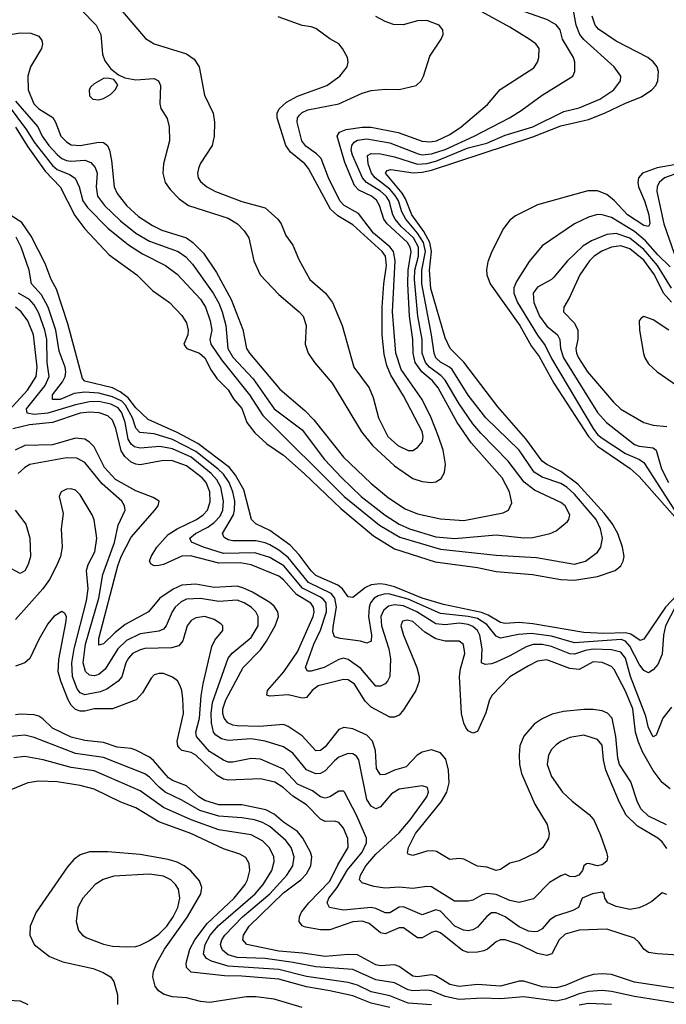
# Model space of a CAD drawing. Header units: inches. Extents: x 1308407 to 1441228, y 959628 to 1036311.
# Tile 570 of 656: x 1384588 to 1387387, y 1003131 to 1007394. Entities that reach past the tile are written whole.
import ezdxf

# ---------------------------------------------------------------- set-up
doc = ezdxf.new("R2010")
doc.units = ezdxf.units.IN
doc.header["$MEASUREMENT"] = 0
doc.layers.add('B3080', color=7, linetype='Continuous')

msp = doc.modelspace()

# ---------------------------------------------------------------- linework, layer by layer
at = {"layer": 'B3080', "color": 5}
for points, elevation in [([(1384533.9, 1007030), (1384617.3, 1006917.3), (1384650, 1006863.4), (1384730, 1006763.2), (1384750, 1006745.8), (1384803.7, 1006723.7), (1384827.4, 1006707.4), (1384845.9, 1006670), (1384861, 1006610), (1384880.7, 1006580.7), (1384970, 1006491.2), (1385059.5, 1006419.5), (1385119.8, 1006379.8), (1385218.3, 1006330), (1385270, 1006291.7), (1385370, 1006184.6), (1385391.5, 1006150), (1385412.5, 1006090), (1385419.5, 1006050), (1385411.4, 1006010), (1385415, 1005990), (1385461.3, 1005921.3), (1385583.2, 1005770), (1385640.7, 1005680.7), (1385993.2, 1005330), (1386145.9, 1005205.9), (1386233.1, 1005153.1), (1386410, 1005102.2), (1386650, 1005075), (1386825.5, 1005065.5), (1386990, 1005036.9), (1387037.4, 1005050), (1387090, 1005088.7), (1387103.6, 1005110), (1387110.3, 1005150), (1387102.7, 1005190), (1387083, 1005230), (1386990, 1005339.3), (1386956.3, 1005370), (1386930, 1005385.8), (1386850, 1005414.1), (1386815.3, 1005435.3), (1386750, 1005530.4), (1386606.2, 1005670), (1386530, 1005768.9), (1386459.5, 1005879.5), (1386448.9, 1005890), (1386410, 1005911.4), (1386389.9, 1005930), (1386382.1, 1005950), (1386371.2, 1006030), (1386329, 1006250), (1386329, 1006310), (1386344.5, 1006390), (1386335.7, 1006430), (1386310.5, 1006470.5), (1386258.8, 1006530), (1386242.9, 1006562.9), (1386227.9, 1006610), (1386213.5, 1006633.5), (1386190, 1006660.7), (1386127.2, 1006710), (1386110.7, 1006730), (1386096.4, 1006770), (1386093.3, 1006806.7), (1386110, 1006815.5), (1386150, 1006814.1), (1386210, 1006800.7), (1386310, 1006769.3), (1386350, 1006771.7), (1386390, 1006782), (1386530, 1006839.1), (1386610, 1006859.9), (1386690, 1006894.2), (1386809.2, 1006930), (1386943.6, 1006996.4), (1387010, 1007012.5), (1387098.9, 1007050), (1387160.7, 1007090), (1387188.9, 1007130), (1387189.8, 1007150), (1387161.5, 1007190), (1387030, 1007308.5), (1387012.7, 1007330), (1386996.9, 1007370), (1386981.9, 1007450)], 2740), ([(1384546.2, 1007330), (1384590, 1007337), (1384636.5, 1007336.5), (1384670, 1007323.5), (1384684.2, 1007304.2), (1384686.7, 1007290), (1384681.5, 1007270), (1384635, 1007190), (1384623.4, 1007150), (1384624, 1007090), (1384648.5, 1007030), (1384670, 1007007.8), (1384730.7, 1006970.7), (1384743.2, 1006950), (1384765.9, 1006890), (1384790, 1006865), (1384810, 1006852.5), (1384850, 1006849.4), (1384930, 1006864.1), (1384950, 1006862.3), (1384967.8, 1006850), (1384976.6, 1006830), (1384985.2, 1006785.2), (1384996.8, 1006670), (1385010, 1006642.3), (1385049.6, 1006590), (1385101.4, 1006541.4), (1385162.5, 1006502.5), (1385203.6, 1006483.6), (1385310, 1006449.1), (1385337, 1006430), (1385383.7, 1006383.7), (1385440.3, 1006300.3), (1385503.2, 1006183.2), (1385553.1, 1006053.1), (1385569.6, 1005970), (1385583.3, 1005950), (1385713.8, 1005793.8), (1385822.4, 1005702.4), (1385861.4, 1005661.4), (1385990, 1005499.5), (1386107.5, 1005387.5), (1386184.4, 1005324.4), (1386256.5, 1005276.5), (1386310, 1005254.4), (1386410, 1005232.7), (1386510, 1005226.3), (1386681.2, 1005258.8), (1386704, 1005270), (1386718.1, 1005301.8), (1386708.7, 1005350), (1386676.6, 1005410), (1386542.4, 1005562.4), (1386481.3, 1005650), (1386399.9, 1005799.9), (1386374.5, 1005830), (1386328.6, 1005870), (1386300.4, 1005910), (1386291.1, 1005950), (1386290.4, 1006010), (1386276.1, 1006110), (1386268.5, 1006250), (1386269.7, 1006310), (1386282.7, 1006390), (1386278.8, 1006410), (1386266.9, 1006430), (1386178.4, 1006510), (1386164.6, 1006530), (1386144.8, 1006590), (1386132.2, 1006612.2), (1386110.3, 1006630.3), (1386056.4, 1006656.4), (1386036.9, 1006676.9), (1385995.6, 1006775.6), (1385961.8, 1006890), (1385972.9, 1006907.1), (1386001.8, 1006918.2), (1386070, 1006929), (1386110, 1006929), (1386226.4, 1006906.4), (1386330, 1006868.3), (1386365, 1006865), (1386392.4, 1006870), (1386450, 1006897.3), (1386499, 1006930), (1386613.4, 1007026.6), (1386667.4, 1007092.6), (1386813.6, 1007186.4), (1386828.9, 1007210), (1386835.3, 1007230), (1386836.8, 1007270), (1386822.9, 1007290), (1386794.2, 1007310), (1386710, 1007362.1), (1386588, 1007428)], 2780), ([(1384570, 1007041.8), (1384665.9, 1006930), (1384685.7, 1006890), (1384713.9, 1006850), (1384750.1, 1006810), (1384770, 1006793.6), (1384790, 1006784.4), (1384810, 1006781.9), (1384870, 1006786.6), (1384896.2, 1006776.2), (1384914.8, 1006754.8), (1384923.7, 1006730), (1384919.1, 1006670), (1384925, 1006630), (1384955.4, 1006590), (1385023.9, 1006523.9), (1385091.2, 1006470), (1385150, 1006435.9), (1385273.5, 1006390), (1385306.9, 1006366.9), (1385336.4, 1006336.4), (1385425.8, 1006210), (1385450, 1006167.3), (1385464.9, 1006130), (1385480.3, 1006070), (1385488.8, 1005970), (1385510, 1005933.1), (1385598.8, 1005838.8), (1385690.1, 1005710), (1385810, 1005617.7), (1385907.9, 1005490), (1385982.1, 1005410), (1386066.5, 1005330), (1386170, 1005249.2), (1386230, 1005209.8), (1386275.4, 1005190), (1386390, 1005155.7), (1386471.7, 1005148.3), (1386650, 1005163.5), (1386770, 1005151.1), (1386810, 1005152.3), (1386883.7, 1005170), (1386910, 1005180.8), (1386959.1, 1005220.9), (1386965.6, 1005230), (1386969, 1005250), (1386950, 1005288.7), (1386930, 1005304.3), (1386816.5, 1005356.5), (1386772.4, 1005392.4), (1386702.9, 1005482.9), (1386583.6, 1005603.6), (1386550, 1005644), (1386490.3, 1005730.3), (1386430, 1005833.3), (1386412.3, 1005852.3), (1386361.6, 1005890), (1386344.2, 1005910), (1386330.6, 1005950), (1386329.6, 1006010), (1386312.1, 1006110), (1386296.8, 1006270), (1386298.6, 1006310), (1386314.1, 1006370), (1386313.9, 1006410), (1386292.4, 1006450), (1386239.4, 1006499.4), (1386213.6, 1006530), (1386203.5, 1006550), (1386186.8, 1006610), (1386174, 1006630), (1386150, 1006652.5), (1386089.6, 1006689.6), (1386071.9, 1006710), (1386028.3, 1006808.3), (1386023.4, 1006830), (1386025.6, 1006850), (1386035.9, 1006864.1), (1386050, 1006872.6), (1386090, 1006878.6), (1386190, 1006861.7), (1386313.3, 1006813.3), (1386330, 1006809.6), (1386370, 1006813.1), (1386430, 1006832.3), (1386555, 1006890), (1386707.9, 1006970), (1386758.7, 1007001.3), (1386850, 1007067.9), (1386982.7, 1007150), (1386990.8, 1007170), (1386991.4, 1007210), (1386985.2, 1007230), (1386938.4, 1007310), (1386927.7, 1007350), (1386910, 1007371.9), (1386873, 1007393), (1386730, 1007444.4)], 2760), ([(1384855.1, 1007435.1), (1384918.2, 1007370), (1384938.6, 1007330), (1384945.7, 1007245.7), (1384956.5, 1007216.5), (1384982, 1007182), (1385015.8, 1007155.8), (1385042.6, 1007142.6), (1385090, 1007134), (1385170, 1007139.6), (1385189, 1007129), (1385197.3, 1007110), (1385195, 1007030), (1385199.2, 1007010), (1385225.8, 1006965.8), (1385235.4, 1006930), (1385236.1, 1006870), (1385210.2, 1006770.2), (1385207.7, 1006730), (1385216.9, 1006690), (1385238.8, 1006658.8), (1385278.7, 1006618.7), (1385318.1, 1006590), (1385490, 1006535), (1385530.4, 1006510.4), (1385560, 1006480), (1385579.5, 1006450), (1385601.7, 1006350), (1385629.5, 1006290), (1385710, 1006204.6), (1385798.2, 1006130), (1385815.2, 1006110), (1385827.3, 1006070), (1385823.2, 1005990), (1385836.5, 1005950), (1385864.3, 1005910), (1385940.6, 1005820.6), (1386067.1, 1005610), (1386115.2, 1005550), (1386210, 1005462.9), (1386290, 1005407.9), (1386330, 1005394.2), (1386369.4, 1005390.6), (1386390, 1005393.7), (1386411.8, 1005408.2), (1386426.6, 1005433.4), (1386431.4, 1005470), (1386420.7, 1005530), (1386400.5, 1005590), (1386368.8, 1005670), (1386329.9, 1005750), (1386239.8, 1005879.8), (1386216.4, 1005950), (1386202.4, 1006130), (1386212.9, 1006350), (1386206.4, 1006390), (1386190.5, 1006410.5), (1386118.9, 1006470), (1386054.4, 1006554.4), (1385993, 1006590), (1385973.1, 1006610), (1385925.3, 1006710), (1385892.6, 1006792.6), (1385873.4, 1006813.4), (1385826.8, 1006846.8), (1385809.7, 1006869.7), (1385788.7, 1006950), (1385790.9, 1006970), (1385798.7, 1006981.3), (1385810, 1006992.5), (1385835.8, 1007004.2), (1385970, 1007029.7), (1386070, 1007076.3), (1386110, 1007087.4), (1386170, 1007093.4), (1386230, 1007092), (1386303.7, 1007110), (1386325.6, 1007130), (1386335.6, 1007150), (1386364, 1007236), (1386412.8, 1007310), (1386420.8, 1007330), (1386420.3, 1007350), (1386403.6, 1007370), (1386350, 1007391.1), (1386310, 1007389.6), (1386248, 1007372), (1386205.8, 1007374.1), (1386170, 1007386.8), (1386130, 1007408)], 2820), ([(1385031.3, 1007431.3), (1385133.1, 1007313.2), (1385170.4, 1007290), (1385310, 1007246.4), (1385343, 1007223), (1385364.8, 1007190), (1385387.2, 1007067.2), (1385425.5, 1006990), (1385431.3, 1006950), (1385430.2, 1006890), (1385421.5, 1006850), (1385369.3, 1006770), (1385361.2, 1006750), (1385357.6, 1006730), (1385360.2, 1006710), (1385370, 1006694), (1385397.4, 1006670), (1385434.9, 1006650), (1385550, 1006607.6), (1385650, 1006579), (1385705.5, 1006530), (1385719.2, 1006510), (1385740.5, 1006460.5), (1385770, 1006417.6), (1385796.4, 1006356.4), (1385844.1, 1006270), (1385911, 1006210), (1385942.1, 1006170), (1385983.8, 1006070), (1386034.7, 1005890), (1386100.1, 1005800.1), (1386117.7, 1005757.7), (1386141.4, 1005670), (1386182, 1005590), (1386225.2, 1005550), (1386270, 1005528.4), (1386290, 1005529.1), (1386310, 1005541.7), (1386331.7, 1005568.3), (1386334.3, 1005590), (1386330, 1005610.8), (1386250, 1005765.3), (1386195.1, 1005855.1), (1386177.2, 1005897.2), (1386165.9, 1005945.9), (1386156.6, 1006030), (1386157.2, 1006150), (1386163.9, 1006250), (1386175.5, 1006330), (1386171.7, 1006370), (1386157.4, 1006390), (1386030, 1006506), (1385965.2, 1006545.2), (1385934, 1006574), (1385838.5, 1006750), (1385822.1, 1006770), (1385760.9, 1006820.9), (1385739.5, 1006850), (1385702.9, 1006970), (1385702.1, 1006990), (1385711.1, 1007008.9), (1385742.9, 1007037.1), (1385790, 1007062.8), (1385917.4, 1007110), (1385973.5, 1007150), (1386005.7, 1007190), (1386009.7, 1007210), (1386006.3, 1007230), (1385985.1, 1007270), (1385969.6, 1007290), (1385930, 1007312), (1385870, 1007356.5), (1385850, 1007363.9), (1385810, 1007368.6), (1385706.6, 1007406.6)], 2840), ([(1384570, 1006928.6), (1384623.5, 1006843.5), (1384698.2, 1006738.2), (1384763, 1006670), (1384826.8, 1006546.8), (1384870, 1006488), (1384975.6, 1006375.6), (1385094.6, 1006290), (1385162, 1006222), (1385235.8, 1006170), (1385290, 1006113.7), (1385310, 1006082), (1385317.8, 1006050), (1385315, 1006030), (1385298.4, 1005990), (1385302, 1005982), (1385311.4, 1005970), (1385366.4, 1005950), (1385388.9, 1005930), (1385416.4, 1005876.4), (1385440.6, 1005840.6), (1385490, 1005791.3), (1385513, 1005753), (1385550, 1005710.8), (1385571.5, 1005650), (1385605.1, 1005605.1), (1385657.7, 1005557.7), (1385730, 1005508.7), (1385819.9, 1005430), (1385977.4, 1005277.4), (1386119.9, 1005159.9), (1386210, 1005103.6), (1386387.1, 1005047.1), (1386570, 1005022.6), (1386650, 1005005.4), (1386807.5, 1004992.5), (1386930, 1004970.4), (1386990, 1004967.3), (1387090, 1004982.7), (1387165.3, 1005010), (1387189.9, 1005030), (1387200.7, 1005050), (1387205, 1005070), (1387198, 1005110), (1387177.1, 1005170), (1387152.7, 1005212.7), (1387118, 1005258), (1387003.5, 1005383.5), (1386930, 1005438.6), (1386870, 1005467.7), (1386850, 1005483.2), (1386778.7, 1005578.7), (1386657.7, 1005717.7), (1386510.7, 1005910.7), (1386451, 1005971), (1386430, 1006016.1), (1386367.8, 1006230), (1386362.7, 1006310), (1386370.7, 1006390), (1386363, 1006430), (1386337.7, 1006477.7), (1386285.5, 1006550), (1386258.4, 1006618.4), (1386243.8, 1006643.8), (1386171.3, 1006730), (1386179, 1006741), (1386194.5, 1006745.5), (1386291.2, 1006731.2), (1386330, 1006733.5), (1386370, 1006743.1), (1386810, 1006886.6), (1386930, 1006935.1), (1387050, 1006962.7), (1387120.2, 1006990), (1387210, 1007033.5), (1387280.4, 1007059.6), (1387324.5, 1007090), (1387341.4, 1007110), (1387351.1, 1007130), (1387353.6, 1007170), (1387347.2, 1007190), (1387330, 1007211.8), (1387306.6, 1007230), (1387170, 1007300.9), (1387093.7, 1007353.7), (1387079.9, 1007370), (1387066.1, 1007410)], 2720), ([(1387470, 1006774.3), (1387347, 1006753), (1387284, 1006730), (1387267.2, 1006710), (1387263.8, 1006690), (1387266.4, 1006670), (1387293.3, 1006610), (1387311.3, 1006550), (1387315.9, 1006510), (1387310, 1006498.5), (1387290, 1006502.8), (1387219.7, 1006550), (1387163.1, 1006610), (1387130, 1006636.7), (1387090, 1006653.9), (1387047.4, 1006652.6), (1386830, 1006592.1), (1386735, 1006545), (1386710, 1006526), (1386681.8, 1006490), (1386631.8, 1006390), (1386614.7, 1006345.3), (1386608.8, 1006311.2), (1386610.1, 1006290), (1386625.1, 1006250), (1386753.4, 1006070), (1386802.2, 1005982.2), (1386836.4, 1005936.4), (1386900.7, 1005820.7), (1387050.4, 1005590), (1387090, 1005547.8), (1387231.2, 1005451.2), (1387270, 1005415.6), (1387434.2, 1005230)], 2720), ([(1387510, 1006755.6), (1387378.9, 1006710), (1387355.9, 1006690), (1387347.3, 1006670), (1387346.6, 1006650), (1387377, 1006510), (1387421.5, 1006381.5)], 2740), ([(1387458.2, 1004930), (1387383.9, 1004850), (1387290, 1004712.1), (1387273.6, 1004706.4), (1387234.1, 1004734.1), (1387210, 1004740), (1387116.2, 1004736.2), (1387030, 1004740.2), (1386810, 1004778.7), (1386750, 1004784.1), (1386690, 1004780.5), (1386670, 1004784.6), (1386616.4, 1004816.4), (1386587.7, 1004827.7), (1386422.4, 1004862.4), (1386330.4, 1004890), (1386210, 1004938.6), (1386170, 1004948.6), (1386148.4, 1004951.6), (1386110, 1004947.2), (1386084.7, 1004935.3), (1386030, 1004892.8), (1386010, 1004895.8), (1385984.6, 1004930), (1385965.8, 1004945.8), (1385870, 1004987.2), (1385850, 1005007.2), (1385797.7, 1005077.7), (1385758.9, 1005118.9), (1385670, 1005182.5), (1385610, 1005211.6), (1385590.7, 1005230), (1385558.8, 1005358.8), (1385522.6, 1005422.6), (1385495.5, 1005455.5), (1385358.7, 1005558.7), (1385270, 1005607), (1385143.3, 1005663.3), (1385090, 1005713.9), (1385056.7, 1005756.7), (1385022.8, 1005782.8), (1384990, 1005800.9), (1384869.5, 1005829.5), (1384860.1, 1005840.1), (1384796.7, 1006076.7), (1384747.7, 1006227.7), (1384724.5, 1006270), (1384698.2, 1006338.2), (1384637.5, 1006457.5), (1384596.8, 1006516.8), (1384545.7, 1006550)], 2720), ([(1387403.5, 1006323.5), (1387350, 1006375.8), (1387296.9, 1006436.9), (1387250, 1006477.8), (1387150, 1006538.2), (1387110.1, 1006549.9), (1387090, 1006550.5), (1387050, 1006539.1), (1386990.1, 1006509.9), (1386850, 1006415.4), (1386793.1, 1006346.9), (1386739, 1006261), (1386727.1, 1006232.9), (1386727, 1006210), (1386743.5, 1006170), (1386830, 1006027.9), (1386863.1, 1005983.1), (1386890, 1005927.5), (1387070, 1005624.7), (1387090, 1005598.4), (1387110, 1005582.9), (1387210, 1005516.4), (1387271.4, 1005490), (1387290, 1005476.5), (1387422.9, 1005270)], 2740), ([(1387426.3, 1004850), (1387384.3, 1004770), (1387375.7, 1004730), (1387370, 1004646.6), (1387350, 1004601.7), (1387330, 1004579.1), (1387310, 1004566.4), (1387290, 1004576.5), (1387270, 1004603.9), (1387230, 1004682.1), (1387210, 1004703.1), (1387191.2, 1004710), (1386990, 1004696.8), (1386890, 1004724.7), (1386802.8, 1004737.2), (1386747.2, 1004732.8), (1386670, 1004716.4), (1386650, 1004725.5), (1386610, 1004776.1), (1386570, 1004800.9), (1386529.2, 1004810.8), (1386410, 1004822.8), (1386270, 1004884.5), (1386190, 1004907.5), (1386170, 1004907.8), (1386139.7, 1004900.3), (1386121.8, 1004890), (1386106.6, 1004870), (1386100.3, 1004850), (1386097.7, 1004810), (1386111, 1004730), (1386110, 1004703.5), (1386090, 1004694.6), (1386063.3, 1004703.3), (1385974.6, 1004714.6), (1385950, 1004722.8), (1385944, 1004744), (1385944.7, 1004764.7), (1385959.4, 1004850), (1385951.7, 1004890), (1385936.3, 1004910), (1385837.7, 1004957.7), (1385750, 1005064.9), (1385710, 1005097.1), (1385670, 1005120.6), (1385650, 1005129.7), (1385610, 1005138.3), (1385510, 1005137.8), (1385490, 1005141.9), (1385472.5, 1005152.5), (1385466.4, 1005170), (1385513, 1005250), (1385518.1, 1005270), (1385518.7, 1005310), (1385510.9, 1005350), (1385494.3, 1005390), (1385470, 1005426.8), (1385447.5, 1005447.5), (1385350, 1005525.1), (1385250, 1005576.8), (1385170, 1005600.5), (1385107.3, 1005607.3), (1385090, 1005625.4), (1385076.1, 1005670), (1385045.8, 1005725.8), (1385030, 1005742.1), (1384990, 1005761.6), (1384930, 1005777.8), (1384870, 1005781.8), (1384824, 1005776), (1384762.7, 1005750), (1384729.2, 1005750), (1384730.4, 1005770), (1384773.5, 1005826.5), (1384785.2, 1005850), (1384788, 1005870), (1384785.2, 1005890), (1384759.1, 1005959.1), (1384743.8, 1006050), (1384711.5, 1006150), (1384682.8, 1006202.8), (1384638.9, 1006250), (1384628.8, 1006310), (1384594.4, 1006410), (1384571.9, 1006451.9)], 2740), ([(1387410, 1006231.7), (1387348.4, 1006330), (1387290, 1006398.8), (1387230, 1006447.8), (1387170, 1006469.1), (1387130, 1006464.8), (1387063.1, 1006436.9), (1387025.9, 1006414.1), (1386959.8, 1006350), (1386900.8, 1006279.2), (1386890, 1006269.2), (1386830, 1006236.3), (1386811.2, 1006210), (1386813, 1006170), (1386838.3, 1006110), (1386870, 1006066.8), (1386915.9, 1006030), (1386925.6, 1006010), (1386929.7, 1005970), (1386942.7, 1005930), (1387090, 1005693.9), (1387129, 1005650), (1387250, 1005555.3), (1387270, 1005547.5), (1387330, 1005540.1), (1387342.8, 1005530), (1387365.9, 1005450), (1387396.8, 1005390)], 2760), ([(1387410, 1006170.5), (1387375.2, 1006210), (1387335.7, 1006290), (1387290, 1006353.1), (1387230, 1006402.7), (1387190, 1006415), (1387150, 1006409.3), (1387108.3, 1006391.7), (1387075.1, 1006370), (1387054.1, 1006350), (1387012.3, 1006290), (1386968.4, 1006191.6), (1386943.2, 1006150), (1386942, 1006130), (1386990, 1006080.9), (1387004.2, 1006050), (1387004.2, 1006010), (1386996.1, 1005970), (1386998.5, 1005950), (1387007.1, 1005930), (1387045.9, 1005870), (1387158.2, 1005738.2), (1387190, 1005708.4), (1387290, 1005649.5), (1387330, 1005638.1), (1387390, 1005632.2)], 2780), ([(1387410, 1004416.9), (1387372.6, 1004370), (1387343.4, 1004296.6), (1387330, 1004289.8), (1387310, 1004328.7), (1387298.5, 1004378.5), (1387232.6, 1004550), (1387211, 1004630), (1387190, 1004656.1), (1387150, 1004666.5), (1387070, 1004668.7), (1387036.9, 1004663.1), (1386990, 1004646.5), (1386970, 1004647.8), (1386890, 1004680.6), (1386850, 1004689.2), (1386810.6, 1004689.4), (1386780.5, 1004679.5), (1386710, 1004639.5), (1386650, 1004612.5), (1386630, 1004604.7), (1386602.3, 1004602.3), (1386587.2, 1004610), (1386589.9, 1004670), (1386579.9, 1004730), (1386569.9, 1004750), (1386550, 1004767.1), (1386530, 1004775.1), (1386490, 1004781.1), (1386430, 1004774), (1386390, 1004778.9), (1386307.8, 1004830), (1386250, 1004856.3), (1386210, 1004860.6), (1386185, 1004855), (1386163.2, 1004836.8), (1386152, 1004810), (1386154.5, 1004770), (1386186.6, 1004670), (1386193.5, 1004626.5), (1386189.6, 1004550), (1386180.8, 1004530), (1386170, 1004518.4), (1386150, 1004508), (1386130, 1004509.1), (1386064.5, 1004584.5), (1386010, 1004624.1), (1385990, 1004629), (1385970, 1004624.1), (1385906.5, 1004590), (1385850, 1004573.1), (1385833.7, 1004573.7), (1385825.7, 1004590), (1385861.7, 1004690), (1385890, 1004751.5), (1385915.7, 1004830), (1385914.2, 1004870), (1385903.5, 1004883.5), (1385890, 1004894.3), (1385812.6, 1004932.6), (1385731.1, 1005030), (1385670, 1005065.5), (1385605.8, 1005085.8), (1385470, 1005083.6), (1385384, 1005110), (1385332.2, 1005132.2), (1385325, 1005150), (1385348.6, 1005170), (1385402.5, 1005197.5), (1385430, 1005216.8), (1385455, 1005245), (1385467.1, 1005270), (1385470.5, 1005310), (1385458.5, 1005370), (1385441.8, 1005401.8), (1385416.7, 1005430), (1385330, 1005499.8), (1385250, 1005535.7), (1385194.4, 1005545.6), (1385110, 1005539.1), (1385084.6, 1005544.6), (1385070, 1005555.6), (1385058, 1005578), (1385043.7, 1005650), (1385030, 1005692), (1385014.1, 1005714.1), (1384981.7, 1005730), (1384930, 1005740.5), (1384890, 1005739.8), (1384830, 1005727.2), (1384710, 1005690.2), (1384650, 1005684.9), (1384620.3, 1005690), (1384617.6, 1005710), (1384698.7, 1005810), (1384715.7, 1005850), (1384707.1, 1005910), (1384704.9, 1006010), (1384696.3, 1006050), (1384670, 1006124.1), (1384650, 1006159.7), (1384630, 1006182.2), (1384582.8, 1006210)], 2760), ([(1384512.3, 1005670), (1384621.5, 1005790), (1384658.5, 1005850), (1384663.4, 1005890), (1384646.8, 1006030), (1384623.5, 1006090), (1384593.6, 1006130), (1384569.9, 1006150)], 2780), ([(1387398, 1006050), (1387330, 1006095.2), (1387290, 1006109.7), (1387277.7, 1006102.3), (1387270.2, 1006089.8), (1387271, 1006050), (1387288.7, 1005948.7), (1387293.8, 1005930), (1387310, 1005904), (1387347.9, 1005870), (1387431.8, 1005811.8)], 2820), ([(1387403.5, 1004063.5), (1387370, 1004090.8), (1387330, 1004142.6), (1387283.6, 1004223.6), (1387265.2, 1004270), (1387253.2, 1004310), (1387241.6, 1004410), (1387210, 1004486.8), (1387161.1, 1004581.1), (1387150, 1004593.6), (1387110, 1004610.7), (1387070, 1004613.2), (1387010, 1004580.1), (1386970, 1004585.5), (1386870, 1004623.2), (1386830, 1004616.2), (1386790, 1004596.7), (1386710, 1004548.4), (1386634, 1004470), (1386621.5, 1004450), (1386606.3, 1004393.7), (1386570, 1004312.7), (1386550, 1004304.5), (1386530, 1004314.5), (1386519.8, 1004330), (1386510, 1004348.3), (1386501.2, 1004390), (1386492.3, 1004550), (1386496.5, 1004583.5), (1386514.4, 1004650), (1386508.6, 1004688.6), (1386490, 1004702.9), (1386430, 1004703.2), (1386390, 1004713.1), (1386342.2, 1004742.2), (1386290, 1004788.1), (1386265.4, 1004794.6), (1386245.8, 1004790), (1386238.5, 1004770), (1386249.6, 1004730), (1386307.3, 1004590), (1386317.2, 1004550), (1386317, 1004530), (1386303, 1004490), (1386250, 1004405.6), (1386230, 1004383.2), (1386210, 1004373.7), (1386190, 1004374.4), (1386110, 1004417.7), (1386083.5, 1004443.5), (1386036.7, 1004516.7), (1386010, 1004535.8), (1385990, 1004537), (1385879.7, 1004510), (1385854.1, 1004490), (1385830, 1004459.2), (1385822.5, 1004457.5), (1385810, 1004456.3), (1385750, 1004470.5), (1385670, 1004465), (1385658.2, 1004470), (1385661.3, 1004490), (1385731, 1004570), (1385790, 1004657.7), (1385857.9, 1004810), (1385862.1, 1004830), (1385860.3, 1004850), (1385847.5, 1004867.5), (1385785.9, 1004905.9), (1385730, 1004968.6), (1385710, 1004984.6), (1385590, 1005034.1), (1385541.8, 1005041.8), (1385450, 1005040.4), (1385326.7, 1005073.3), (1385289.1, 1005070.9), (1385210, 1005035.4), (1385190, 1005030.5), (1385169.4, 1005030), (1385156.3, 1005036.3), (1385149.3, 1005049.3), (1385156.4, 1005070), (1385181.1, 1005110), (1385230, 1005165.5), (1385269.8, 1005190.2), (1385353.2, 1005230), (1385382.4, 1005250), (1385401.2, 1005270), (1385413, 1005307), (1385411, 1005350), (1385395.2, 1005390), (1385377.5, 1005410), (1385310, 1005461.9), (1385250, 1005483.6), (1385210, 1005485.6), (1385110, 1005467.4), (1385090, 1005469.9), (1385070, 1005478.7), (1385042.3, 1005502.3), (1385027.5, 1005527.5), (1385004.3, 1005624.3), (1384990, 1005659.9), (1384970, 1005678.4), (1384931.5, 1005691.5), (1384890, 1005695.1), (1384850, 1005691.1), (1384730, 1005650.2), (1384630, 1005640.2), (1384557.8, 1005622.2)], 2780), ([(1387387.9, 1003907.9), (1387310, 1003946.2), (1387277.3, 1003977.3), (1387261.5, 1004010), (1387234.1, 1004094.1), (1387184, 1004170), (1387176.8, 1004196.8), (1387168.1, 1004290), (1387153.4, 1004370), (1387132.2, 1004392.2), (1387110, 1004401.6), (1387070, 1004408), (1387030, 1004407.6), (1386941.6, 1004398.4), (1386892.7, 1004387.3), (1386850, 1004366.9), (1386815.8, 1004344.2), (1386770, 1004292.2), (1386753.8, 1004250), (1386749.6, 1004210), (1386751.8, 1004170), (1386760.4, 1004130), (1386817.5, 1003997.5), (1386871.2, 1003910), (1386880.7, 1003870), (1386876.9, 1003850), (1386852.6, 1003810), (1386828.7, 1003790), (1386750, 1003752.9), (1386710, 1003742.7), (1386670, 1003714.6), (1386650, 1003709.8), (1386610, 1003725), (1386570, 1003729.8), (1386510, 1003759.3), (1386490, 1003762.4), (1386450, 1003758.3), (1386392, 1003792), (1386376.2, 1003796.2), (1386350, 1003793.8), (1386290, 1003775.6), (1386270, 1003781.6), (1386266.6, 1003786.6), (1386270.8, 1003810), (1386301.4, 1003870), (1386412.4, 1004007.6), (1386436.9, 1004050), (1386446.7, 1004090), (1386444.1, 1004144.1), (1386432.9, 1004192.9), (1386410, 1004220.2), (1386370, 1004232.7), (1386330, 1004222.9), (1386308.3, 1004210), (1386261.4, 1004158.6), (1386210, 1004144.2), (1386170, 1004126.1), (1386150, 1004124.3), (1386132.3, 1004152.3), (1386128.1, 1004230), (1386115, 1004270), (1386090, 1004295.6), (1386030, 1004323.4), (1385991.2, 1004328.8), (1385970, 1004321.5), (1385910, 1004245.7), (1385890, 1004229.9), (1385870, 1004228.1), (1385810, 1004293.1), (1385750, 1004334.5), (1385730, 1004341.8), (1385625.5, 1004334.5), (1385530, 1004336.7), (1385510, 1004339.7), (1385489.4, 1004350), (1385473.3, 1004370), (1385467, 1004390), (1385467, 1004410), (1385480.4, 1004450), (1385555.6, 1004590), (1385630, 1004665.6), (1385656.6, 1004703.4), (1385694.1, 1004770), (1385707.8, 1004810), (1385705.7, 1004830), (1385690, 1004854.3), (1385670.6, 1004870.6), (1385595.1, 1004915.1), (1385554.5, 1004934.5), (1385530, 1004940.8), (1385430, 1004935.5), (1385350, 1004950.3), (1385290, 1004945.4), (1385251.8, 1004928.2), (1385194.6, 1004890), (1385145.2, 1004830), (1385044.8, 1004775.2), (1385000, 1004740), (1384950, 1004691.6), (1384930, 1004685.3), (1384930, 1004714.6), (1385012.7, 1005030), (1385027.2, 1005070), (1385070, 1005153), (1385172.4, 1005270), (1385187.3, 1005290), (1385191.1, 1005310), (1385165.8, 1005325.8), (1385090, 1005354), (1385002.8, 1005402.8), (1384955.3, 1005455.3), (1384910, 1005544.7), (1384890, 1005565.4), (1384870, 1005577.6), (1384830, 1005581.7), (1384730, 1005553.3), (1384610, 1005550.2), (1384568.2, 1005530)], 2820), ([(1387390, 1003805.8), (1387370, 1003834.2), (1387350.7, 1003850.7), (1387262.9, 1003902.9), (1387213.5, 1003950), (1387184.2, 1004004.2), (1387125.2, 1004145.2), (1387115, 1004190), (1387110, 1004253.6), (1387090, 1004278), (1387030, 1004295.9), (1386970, 1004285.8), (1386930.9, 1004269.1), (1386910, 1004254.7), (1386890, 1004234.3), (1386876.9, 1004210), (1386871.8, 1004170), (1386890, 1004117), (1386938.5, 1004050), (1386979.6, 1004010), (1387052.7, 1003952.7), (1387073.4, 1003930), (1387103, 1003863), (1387128.4, 1003790), (1387132.1, 1003770), (1387129.1, 1003750.9), (1387110, 1003734.7), (1387089.2, 1003730.8), (1387050, 1003740.7), (1387041.3, 1003738.7), (1387030.1, 1003729.9), (1387024.2, 1003710), (1387007.9, 1003690), (1386990, 1003682.8), (1386970, 1003684), (1386950, 1003694.2), (1386930, 1003687.6), (1386881.1, 1003658.9), (1386812.9, 1003587.1), (1386750, 1003571.5), (1386710, 1003580.9), (1386650, 1003605.7), (1386610, 1003611), (1386590, 1003604.7), (1386550, 1003581.8), (1386530, 1003577), (1386470, 1003578.1), (1386370, 1003638.9), (1386350, 1003641.2), (1386290, 1003631.9), (1386230, 1003638.4), (1386170, 1003633.6), (1386120.6, 1003640.6), (1386070, 1003656.8), (1386059.3, 1003670), (1386063.2, 1003690), (1386086.5, 1003730), (1386130, 1003781.2), (1386230, 1003872.7), (1386278.2, 1003930), (1386350.9, 1004030), (1386357.4, 1004050), (1386353.5, 1004070), (1386330, 1004077), (1386230, 1004063.2), (1386198.1, 1004041.9), (1386150, 1003985.8), (1386130, 1003977.3), (1386110, 1003988.4), (1386090, 1004017.7), (1386055.8, 1004190), (1386045.4, 1004205.4), (1386030, 1004214.9), (1386010, 1004217), (1385970, 1004200.4), (1385950, 1004185.4), (1385910, 1004141.5), (1385890, 1004129.9), (1385870, 1004129), (1385830, 1004145.7), (1385770, 1004218), (1385730, 1004245.6), (1385650.2, 1004270.2), (1385590, 1004280.2), (1385490, 1004273.1), (1385460.9, 1004280.9), (1385436.3, 1004296.3), (1385426.7, 1004310), (1385418.1, 1004350), (1385416.5, 1004390), (1385422.6, 1004437.4), (1385490.8, 1004630), (1385508.1, 1004651.9), (1385590, 1004718.8), (1385619.7, 1004770), (1385620.4, 1004810), (1385609.9, 1004830), (1385589.9, 1004850), (1385560.2, 1004870), (1385530, 1004881), (1385450, 1004874.6), (1385370, 1004887.5), (1385310, 1004885.2), (1385286.2, 1004873.8), (1385260.9, 1004850), (1385247.4, 1004830), (1385222.3, 1004770), (1385210, 1004754.7), (1385190, 1004746.1), (1385110, 1004735.2), (1385050, 1004706.4), (1385012.9, 1004670), (1384957.4, 1004582.6), (1384930, 1004559.4), (1384910, 1004553.1), (1384890, 1004555.8), (1384872.5, 1004572.5), (1384862.6, 1004610), (1384872, 1004690), (1384930.1, 1004889.9), (1384947.5, 1004992.5), (1384997.6, 1005130), (1385014.1, 1005205.9), (1385043.9, 1005270), (1385040.8, 1005290), (1385029.3, 1005310), (1384944.2, 1005384.2), (1384870, 1005477.1), (1384835.4, 1005495.4), (1384790, 1005496.9), (1384632.1, 1005467.9), (1384610, 1005455.2), (1384581.5, 1005430)], 2840), ([(1387390, 1003606.6), (1387370, 1003614), (1387324.6, 1003575.4), (1387298.7, 1003561.3), (1387270, 1003548.7), (1387230, 1003541.6), (1387170, 1003554.6), (1387134.2, 1003570), (1387121, 1003590), (1387118.8, 1003610), (1387110, 1003615.9), (1387067.2, 1003610), (1387023, 1003590), (1387006.7, 1003550), (1386982.7, 1003537.3), (1386907, 1003513), (1386883.5, 1003496.5), (1386850, 1003457.8), (1386830, 1003445.6), (1386815.9, 1003444.1), (1386790, 1003448.2), (1386750, 1003465.7), (1386690, 1003509), (1386650, 1003527.7), (1386630, 1003527.2), (1386610, 1003511.4), (1386570, 1003465.2), (1386550, 1003453.3), (1386530, 1003448.9), (1386508.6, 1003451.4), (1386471.8, 1003470), (1386410, 1003534.5), (1386390, 1003539.7), (1386330, 1003517.7), (1386250, 1003553), (1386230, 1003551.8), (1386190, 1003526.4), (1386170, 1003526.5), (1386130, 1003546.1), (1386110, 1003549.9), (1385990, 1003537.9), (1385929.5, 1003549.5), (1385919.1, 1003570), (1385925.8, 1003590), (1385962.8, 1003637.2), (1386006.7, 1003713.3), (1386069.9, 1003790), (1386089.9, 1003830), (1386089.5, 1003850), (1386081.1, 1003870), (1386046.1, 1003950), (1385993.8, 1004050), (1385990, 1004053.8), (1385970, 1004053.7), (1385930, 1004029.9), (1385910, 1004023.6), (1385890, 1004029.4), (1385855.2, 1004055.2), (1385790, 1004084.8), (1385729.2, 1004149.2), (1385630, 1004192.3), (1385590, 1004195.3), (1385510, 1004179), (1385490, 1004179.9), (1385470, 1004188.2), (1385410, 1004225), (1385353.1, 1004290), (1385349.9, 1004310), (1385365.7, 1004370), (1385373, 1004467), (1385382.1, 1004517.9), (1385419.8, 1004680.2), (1385432.8, 1004707.2), (1385467.1, 1004750), (1385467.1, 1004770), (1385458.4, 1004778.4), (1385430, 1004796.8), (1385390, 1004809.9), (1385350, 1004803.9), (1385330, 1004792.1), (1385313.2, 1004770), (1385294.6, 1004705.4), (1385276.7, 1004683.3), (1385245.1, 1004674.9), (1385130, 1004671), (1385110, 1004666.4), (1385076.6, 1004650), (1385058.3, 1004630), (1385047.8, 1004610), (1385030, 1004548.3), (1385014.1, 1004530), (1384964.3, 1004495.7), (1384936.7, 1004483.3), (1384870, 1004471.6), (1384850, 1004479.7), (1384836.8, 1004496.8), (1384816, 1004550), (1384813.8, 1004610), (1384824.2, 1004670), (1384877.6, 1004877.6), (1384883.6, 1004930), (1384877.6, 1005010), (1384884.8, 1005035.2), (1384913, 1005090), (1384921.6, 1005150), (1384910, 1005229.2), (1384901.5, 1005250), (1384850, 1005337.6), (1384830, 1005356.9), (1384810, 1005363.5), (1384790, 1005361.3), (1384768, 1005350), (1384758.4, 1005330), (1384775.8, 1005255.8), (1384766.7, 1005190), (1384771.3, 1005110), (1384763.8, 1005070), (1384747.7, 1005030), (1384716.1, 1004970), (1384688.3, 1004930), (1384570, 1004797.2)], 2860), ([(1384568.4, 1005270), (1384615, 1005210), (1384631.3, 1005150), (1384634, 1005070), (1384624.8, 1005035.2), (1384610, 1005007.3), (1384590, 1004996.4), (1384530, 1005028.5)], 2840), ([(1387481.5, 1003341.5), (1387349.3, 1003349.3), (1387310, 1003355.7), (1387289.5, 1003369.5), (1387270, 1003398.7), (1387250, 1003417.9), (1387130, 1003456.6), (1387010, 1003452.1), (1386950, 1003434.9), (1386923.1, 1003410), (1386891.6, 1003350), (1386870, 1003342.3), (1386830, 1003351.5), (1386750, 1003390.3), (1386690, 1003409.9), (1386670, 1003409.9), (1386650, 1003402), (1386613.7, 1003370), (1386597.7, 1003362.3), (1386570, 1003356.2), (1386530, 1003355.4), (1386504.4, 1003364.4), (1386410, 1003440.4), (1386390, 1003448.3), (1386370, 1003441.9), (1386330, 1003418.3), (1386310, 1003419.4), (1386250, 1003461.5), (1386230, 1003461.5), (1386170, 1003435.7), (1386150, 1003440.6), (1386101.3, 1003481.3), (1386071, 1003491), (1386030, 1003487.4), (1385930, 1003453.9), (1385890, 1003454), (1385824.5, 1003464.5), (1385810.4, 1003470.4), (1385797.2, 1003490), (1385798.5, 1003510), (1385807.8, 1003530), (1385839.3, 1003570), (1385930, 1003663.6), (1385964.9, 1003735.1), (1386010.3, 1003810), (1386008.8, 1003848.8), (1385990, 1003893.8), (1385970, 1003918.7), (1385950, 1003924.1), (1385910, 1003923.2), (1385890, 1003932.6), (1385830, 1003994.2), (1385770, 1004032.4), (1385727.9, 1004070), (1385692.6, 1004092.6), (1385630, 1004107.5), (1385490, 1004101.6), (1385470, 1004105.6), (1385442.1, 1004122.1), (1385350, 1004209.9), (1385330, 1004220.8), (1385290.3, 1004230.3), (1385279.6, 1004239.6), (1385272.3, 1004250), (1385269.3, 1004270), (1385296.6, 1004390), (1385293.8, 1004453.8), (1385289.9, 1004489.9), (1385282.9, 1004510), (1385271, 1004531), (1385250, 1004547.7), (1385210, 1004562.8), (1385190, 1004563.5), (1385170, 1004557.3), (1385156.6, 1004543.4), (1385119.9, 1004480.1), (1385092.4, 1004450), (1384990, 1004409.9), (1384910.3, 1004410.3), (1384870, 1004400.6), (1384850, 1004400.5), (1384830, 1004407.4), (1384810, 1004426.6), (1384797.1, 1004450), (1384765.4, 1004530), (1384754.7, 1004570), (1384756.5, 1004623.5), (1384788.7, 1004790), (1384789.7, 1004810), (1384782.8, 1004822.8), (1384770, 1004832.2), (1384735.3, 1004810), (1384710, 1004778), (1384671.2, 1004710), (1384632.1, 1004627.9), (1384610.5, 1004609.5), (1384570, 1004595.6)], 2880), ([(1387430, 1003200.1), (1387250, 1003227.2), (1387150, 1003259.7), (1387110, 1003263.3), (1387070, 1003259.5), (1387030, 1003247.2), (1386950, 1003212), (1386910, 1003201.9), (1386850, 1003206.2), (1386770, 1003231.8), (1386750, 1003231.5), (1386670, 1003209.9), (1386570, 1003216.2), (1386490, 1003207.6), (1386450, 1003217.1), (1386390, 1003254.4), (1386370, 1003258.3), (1386310, 1003249.6), (1386290, 1003253.1), (1386230, 1003294.8), (1386210, 1003302.5), (1386150, 1003297.9), (1386130, 1003302), (1386050, 1003345.2), (1386010, 1003347.2), (1385910, 1003337.5), (1385813, 1003353), (1385710, 1003360.4), (1385571, 1003390), (1385554.2, 1003410), (1385556.4, 1003430), (1385581.1, 1003470), (1385730, 1003613.1), (1385805.1, 1003670), (1385830, 1003696.4), (1385848.8, 1003730), (1385852.4, 1003770), (1385846.4, 1003790), (1385813.7, 1003850), (1385790, 1003878.8), (1385730, 1003920.3), (1385690, 1003954.9), (1385653.6, 1003973.6), (1385550, 1003995), (1385450, 1003995), (1385390, 1004012.7), (1385363.5, 1004030), (1385310, 1004077.5), (1385250, 1004099.9), (1385231.8, 1004111.8), (1385166.9, 1004186.9), (1385150, 1004200.7), (1385090, 1004231.4), (1385070, 1004238.4), (1385010, 1004244.8), (1384950, 1004265.1), (1384870, 1004273), (1384810, 1004288.2), (1384730, 1004326.2), (1384687.7, 1004367.7), (1384670, 1004379), (1384650, 1004384.6), (1384590, 1004387.9), (1384570, 1004384.9)], 2920), ([(1387430, 1003136.1), (1387250, 1003164.4), (1387150, 1003186.8), (1387110, 1003190.9), (1387050, 1003186.1), (1387010, 1003176.1), (1386950, 1003153), (1386910, 1003145), (1386770, 1003162.8), (1386670, 1003154.4), (1386590, 1003157.9), (1386490, 1003152.1), (1386430, 1003165.3), (1386370, 1003189.6), (1386350, 1003192.5), (1386290, 1003188.8), (1386270, 1003193.5), (1386210, 1003223.5), (1386130, 1003237.1), (1386030, 1003282), (1385870, 1003293.4), (1385772.3, 1003312.3), (1385650, 1003328.7), (1385530, 1003333.7), (1385490, 1003345.5), (1385465.2, 1003365.2), (1385459.4, 1003379.4), (1385457.8, 1003390), (1385463.5, 1003410), (1385475.3, 1003430), (1385551.8, 1003510), (1385670.2, 1003610), (1385744.8, 1003690), (1385770.7, 1003730), (1385775.6, 1003770), (1385762.7, 1003810), (1385740, 1003840), (1385670, 1003900.3), (1385638.8, 1003918.8), (1385604.4, 1003930), (1385550, 1003938.3), (1385450, 1003944.9), (1385367.3, 1003970), (1385290, 1004015.3), (1385218, 1004050), (1385191, 1004071), (1385150, 1004114.9), (1385130, 1004128.6), (1384950, 1004199.2), (1384830, 1004216.7), (1384650, 1004286.4), (1384610, 1004296), (1384550, 1004290.3)], 2940), ([(1386370, 1003128.3), (1386270, 1003136.3), (1386190, 1003167.5), (1386110, 1003185.2), (1386050, 1003213.2), (1386010, 1003225.1), (1385830, 1003250.9), (1385710, 1003281.2), (1385490, 1003295.7), (1385418.1, 1003318.1), (1385395.9, 1003330), (1385384.2, 1003350), (1385390.2, 1003390), (1385412.5, 1003430), (1385448.3, 1003471.7), (1385607.2, 1003610), (1385641.7, 1003650), (1385679.1, 1003710), (1385689.9, 1003749.9), (1385688.4, 1003770), (1385668.9, 1003808.9), (1385639, 1003839), (1385590, 1003865.4), (1385450, 1003887), (1385329.9, 1003930), (1385210, 1003983.5), (1385110, 1004055.5), (1384910, 1004141.7), (1384810, 1004156.9), (1384690, 1004189.9), (1384610, 1004204), (1384561.7, 1004198.2)], 2960), ([(1386190, 1003117), (1386110, 1003135.5), (1386030, 1003167.3), (1385930, 1003189.7), (1385830, 1003205.9), (1385710, 1003240.4), (1385550, 1003253.4), (1385474.3, 1003254.3), (1385330.3, 1003270.3), (1385310.4, 1003290), (1385308.9, 1003308.9), (1385324.7, 1003370), (1385346.5, 1003410), (1385398.8, 1003481.2), (1385516.5, 1003590), (1385563.5, 1003650), (1385573.5, 1003670), (1385583.8, 1003710), (1385580.7, 1003740.7), (1385566.4, 1003766.4), (1385541.5, 1003781.5), (1385470, 1003803.7), (1385328.2, 1003870), (1385190, 1003920.8), (1385090, 1003981.1), (1385026.1, 1004006.1), (1384910, 1004063.1), (1384850, 1004078.2), (1384750, 1004094.2), (1384670, 1004096.9), (1384623, 1004090), (1384443.1, 1004016.9)], 2980), ([(1385810, 1003116.8), (1385690, 1003153.2), (1385610, 1003162.9), (1385570, 1003162.7), (1385410, 1003139.1), (1385370, 1003143.6), (1385310, 1003158.8), (1385250, 1003163.6), (1385213.5, 1003173.5), (1385188.6, 1003188.6), (1385173.9, 1003210), (1385164.5, 1003250), (1385167, 1003273), (1385181, 1003310), (1385214.6, 1003370), (1385314.5, 1003510), (1385372.1, 1003610), (1385376.5, 1003636.5), (1385365.5, 1003665.5), (1385328.4, 1003708.4), (1385300.2, 1003730), (1385270, 1003745.9), (1385230, 1003758), (1385110, 1003779.7), (1384970, 1003791.5), (1384890, 1003790.6), (1384850, 1003778), (1384822.4, 1003757.6), (1384794.2, 1003725.8), (1384659.2, 1003530), (1384633.7, 1003470), (1384631.3, 1003430), (1384650.3, 1003390), (1384717.4, 1003337.4), (1384774.9, 1003314.9), (1384905.6, 1003285.6), (1384949.1, 1003269.1), (1384980.2, 1003250), (1384995.6, 1003230), (1385011.3, 1003171.3), (1385011.5, 1003130)], 3020), ([(1384510, 1003151), (1384590, 1003145.9), (1384623.6, 1003130)], 2980), ([(1387150, 1003129.5), (1387050, 1003134.6), (1387010, 1003126.9)], 2960)]:
    msp.add_lwpolyline(points, dxfattribs=dict(at, elevation=elevation))
for points, elevation in [([(1384970, 1007141.2), (1384950, 1007139), (1384910, 1007117.2), (1384895.9, 1007104.1), (1384888.2, 1007090), (1384890, 1007064), (1384904, 1007050), (1384930, 1007047.3), (1384950, 1007052.4), (1384980.7, 1007070), (1385000.7, 1007090), (1385012.3, 1007112.3), (1384995.5, 1007135.5)], 2820), ([(1385150, 1003694.2), (1384994.7, 1003685.3), (1384949.1, 1003670.9), (1384914, 1003650), (1384861.2, 1003590), (1384839.1, 1003550), (1384832.6, 1003490), (1384842.7, 1003450), (1384859.5, 1003430), (1384878.6, 1003418.6), (1384950, 1003391.5), (1384990, 1003383.2), (1385050, 1003379.8), (1385090, 1003381.2), (1385110, 1003386.7), (1385150, 1003406.8), (1385190, 1003434.3), (1385224.7, 1003470), (1385252.6, 1003510), (1385272.1, 1003550), (1385281.5, 1003590), (1385274.8, 1003630), (1385262.8, 1003650), (1385242.3, 1003670), (1385210, 1003685.6)], 3040)]:
    msp.add_lwpolyline(points, close=True, dxfattribs=dict(at, elevation=elevation))

doc.saveas('drawing.dxf')
